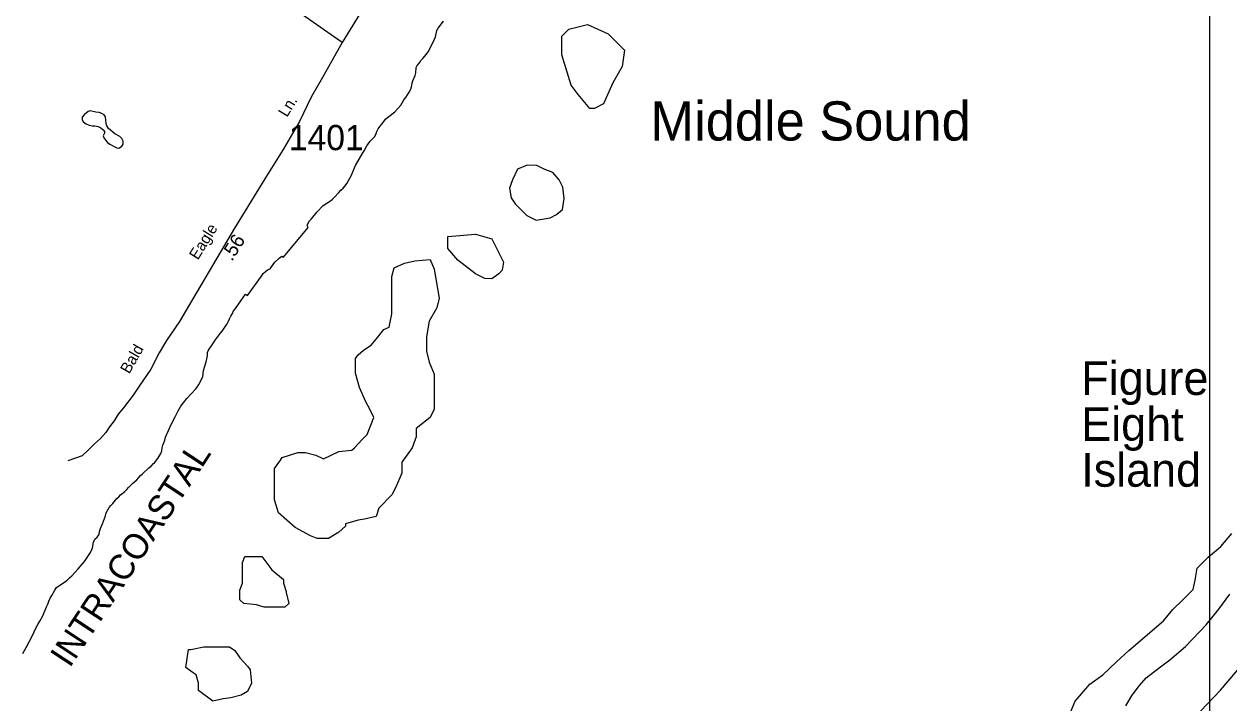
# Model space of a CAD drawing. Extents: x 1945482 to 2853149, y 66427 to 1015778.
# Drawn here: x 2374920 to 2381985, y 193964 to 197944 of the extents above; entities that cross this region are included whole.
import ezdxf

# ---------------------------------------------------------------- set-up
doc = ezdxf.new("R2010")
doc.units = 0
for name, color, linetype in [('Old_Level_11', 7, 'Continuous'), ('Old_Level_17', 7, 'Continuous'), ('Old_Level_21', 7, 'Continuous'), ('Old_Level_32', 7, 'Continuous'), ('Old_Level_35', 7, 'Continuous'), ('Old_Level_52', 7, 'Continuous'), ('Old_Level_60', 7, 'Continuous'), ('Old_Level_61', 7, 'Continuous'), ('Old_Level_63', 7, 'Continuous'), ('Old_Level_8', 7, 'Continuous')]:
    doc.layers.add(name, color=color, linetype=linetype)

msp = doc.modelspace()

# ---------------------------------------------------------------- linework, layer by layer
at = {"layer": 'Old_Level_32'}
for points in [[(2378982.3, 201678.4), (2378974.3, 201650.2), (2378503.5, 200766), (2378386.2, 200423), (2378202.4, 200104.6), (2377782.1, 199431), (2377773.6, 199417.3), (2377604.3, 199173), (2377299.1, 198676.7), (2377055, 198276.9), (2376785.3, 197835.7)], [(2376785.3, 197835.7), (2376295.1, 198180.4)], [(2376785.3, 197835.7), (2376669.2, 197630.9), (2376604.2, 197516.6), (2376534.7, 197373.3), (2376439.4, 197208.1), (2376332.1, 197037.8), (2376153.5, 196748.3), (2376005.4, 196496.3), (2375910.1, 196332.9), (2375831.8, 196200), (2375755.2, 196089.4), (2375712.7, 196016.1), (2375663.3, 195920.8), (2375595.3, 195820.3), (2375559.5, 195767.5), (2375503.4, 195694.3), (2375471, 195656.8), (2375448.9, 195617.7), (2375421.7, 195583.6), (2375399.5, 195549.6), (2375368.9, 195513.8), (2375333.2, 195483.2), (2375295.7, 195445.7), (2375260, 195413.3), (2375176.1, 195382.9)]]:
    msp.add_lwpolyline(points, dxfattribs=at)
at = {"layer": 'Old_Level_35'}
msp.add_lwpolyline([(2381381.7, 193946), (2381417.5, 194010), (2381460.1, 194066.3), (2381501.1, 194110.7), (2381567.6, 194163.6), (2381639.2, 194216.5), (2381731.3, 194294.9), (2381852.4, 194421.2), (2381925.7, 194513.3), (2381990.5, 194602.1)], dxfattribs=at)
at = {"layer": 'Old_Level_52'}
msp.add_lwpolyline([(2374025, 183277.6), (2374716.7, 184381.2), (2375702.5, 185541), (2376120.2, 186150.7), (2376624.7, 187259.8), (2377537.6, 188559.6), (2378450.5, 189846.1), (2379096.8, 190699.3), (2379836.4, 191632.5), (2380269.5, 192172.4), (2380636, 192545.7), (2381122.4, 193185.6), (2381935.4, 194038.8), (2382395.1, 194578.8), (2382808.2, 195025.4), (2383201.4, 195385.3), (2383567.9, 195711.9), (2383954.3, 196091.9), (2384220.9, 196305.2), (2385213.7, 197018.4), (2385766.7, 197418.4), (2386439.7, 197845), (2386879.5, 198158.3)], dxfattribs=at)
at = {"layer": 'Old_Level_60'}
for points in [[(2375874.5, 195748.5), (2375925, 195803.1), (2375935, 195815.8), (2375944, 195830.2), (2375968, 195876.5), (2375972.7, 195912.4), (2375987.7, 195964.5), (2375991, 195980.9), (2375994.5, 196000.6), (2375995.2, 196017.7), (2376001.5, 196031.6), (2376031.5, 196075.1), (2376040.2, 196090.2), (2376070.5, 196130.8), (2376081.2, 196143.5), (2376111.2, 196187), (2376118.7, 196201.5), (2376125, 196216.8), (2376132.5, 196231.5), (2376141.5, 196246.9), (2376148.7, 196262.2), (2376158.7, 196277.4), (2376191.7, 196321), (2376219, 196360.6), (2376230.7, 196352), (2376312.7, 196466.2), (2376322.7, 196481.3), (2376335, 196494.3), (2376347.2, 196503.1), (2376362, 196508.8), (2376370.5, 196521.9), (2376389.7, 196548.7), (2376416.5, 196572.3), (2376430.7, 196583.4), (2376442, 196578.5), (2376585.5, 196751.8), (2376579, 196763.5), (2376585.7, 196777.2), (2376594.2, 196790.1), (2376604.5, 196802.9), (2376638.5, 196843), (2376671.5, 196878.1), (2376686.2, 196889.1), (2376717, 196907.6), (2376729.2, 196917.2), (2376740.5, 196928.5), (2376764.7, 196956.8), (2376777.2, 196970.2), (2376790.2, 196981.7), (2376802.5, 196995), (2376812.5, 197009), (2376837.7, 197054), (2376864, 197115), (2376906, 197188.9), (2376914.2, 197202), (2376929.5, 197230.4), (2376950, 197257.5), (2376974, 197283), (2376982.7, 197296.5), (2376989.2, 197313.7), (2376997.2, 197330.6), (2377008.2, 197345.4), (2377018.2, 197356.7), (2377038.5, 197386), (2377050.5, 197396.7), (2377066.2, 197407.4), (2377094, 197430.5), (2377129.2, 197469.7), (2377137.7, 197483), (2377147, 197501), (2377158, 197513.4), (2377178.5, 197544.2), (2377187.7, 197561.7), (2377192.2, 197576.8), (2377195.7, 197596.9), (2377200.5, 197611.4), (2377213, 197642.3), (2377216.7, 197659.1), (2377219.5, 197689.1), (2377226, 197701.6), (2377238, 197716.8), (2377247.5, 197730.7), (2377258, 197743.2), (2377280.5, 197767.1), (2377289.7, 197780.9), (2377313.2, 197825.9), (2377326.2, 197855), (2377332, 197869.4), (2377339.7, 197905.9), (2377348, 197920.1), (2377379.7, 197962.1)], [(2375468.2, 197216.3), (2375479.5, 197218.2), (2375494, 197227.8), (2375501.5, 197239.4), (2375501, 197258.2), (2375493.2, 197273.7), (2375481.7, 197284.4), (2375452.5, 197300), (2375414, 197331.1), (2375405.5, 197346.7), (2375402, 197361.6), (2375398, 197399.9), (2375390.2, 197412.9), (2375376.5, 197420.7), (2375359.5, 197426.2), (2375340.5, 197427.6), (2375307.5, 197435.9), (2375295.5, 197432.6), (2375283.7, 197422.7), (2375272.2, 197412.1), (2375260.5, 197399.3), (2375260.2, 197382.9), (2375269, 197369.6), (2375283.2, 197359.4), (2375301.2, 197351.3), (2375320, 197348.5), (2375335.2, 197347.8), (2375354, 197342.8), (2375370.2, 197335.4), (2375384, 197325), (2375390.7, 197315.4), (2375390.7, 197304.6), (2375384, 197288.4), (2375387.2, 197276.6), (2375399, 197261.6), (2375409.2, 197250.6), (2375422.5, 197240.2), (2375451.2, 197224.6), (2375468.2, 197216.3)], [(2375073.5, 194578.9), (2375083.2, 194593.3), (2375099.5, 194625.1), (2375110.5, 194640.5), (2375124.2, 194651.1), (2375157.5, 194671.5), (2375172.2, 194683.9), (2375185.5, 194697.3), (2375200.2, 194709.4), (2375237.2, 194750.7), (2375273.2, 194794), (2375306.2, 194840.6), (2375313.7, 194854.4), (2375320.5, 194872.7), (2375326.2, 194906.6), (2375334, 194923.8), (2375349, 194936.4), (2375359.2, 194952.1), (2375361.5, 194968.3), (2375367.5, 194986.2), (2375373.7, 195000), (2375380.2, 195014.1), (2375396.7, 195060.7), (2375401.7, 195077.9), (2375419.2, 195109), (2375428.2, 195121.5), (2375441, 195133.4), (2375463.7, 195161.7), (2375475.5, 195172.8), (2375485.5, 195184.5), (2375511.2, 195204.1), (2375522.2, 195214.9), (2375532, 195226.9), (2375555.7, 195250.4), (2375580.5, 195271.4), (2375590, 195283.4), (2375603.2, 195296.5), (2375615.2, 195307), (2375652.2, 195342.7), (2375665, 195352.7), (2375679.5, 195367.1), (2375685.5, 195372.1), (2375704.5, 195397.5), (2375721, 195426.1), (2375727.5, 195442.5), (2375729.7, 195459.2), (2375734.2, 195474.4), (2375740.2, 195489.1), (2375745.2, 195505), (2375749.2, 195522.3), (2375784, 195600.1), (2375806, 195641.6), (2375823.7, 195677.2), (2375839.5, 195704.5), (2375852.5, 195721.2), (2375874.5, 195748.5)], [(2380507.2, 193490.7), (2380570, 193553.7), (2380605.7, 193650.2), (2380690.7, 193742.6), (2380731.2, 193792.9), (2380780.5, 193851.7), (2380807.2, 193893.7), (2381049, 193889.5), (2381084.7, 193973.5), (2381170, 194074.2), (2381246, 194128.8), (2381326.5, 194204.3), (2381398.2, 194271.5), (2381602, 194445.7), (2381655.7, 194510.8), (2381716, 194567.5), (2381776.5, 194628.3), (2381787.7, 194682.9), (2381799, 194754.3), (2381863.7, 194819.4), (2381937.7, 194880.2), (2382002.5, 194957.9)], [(2374912.2, 194254.7), (2374931.5, 194288.1), (2374949, 194322.7), (2374964.7, 194351.7), (2374992.5, 194409.6), (2375000, 194423.8), (2375011.7, 194443.5), (2375029, 194475.5), (2375052.2, 194527.2), (2375058.5, 194542.4), (2375065, 194561.6), (2375073.5, 194578.9)]]:
    msp.add_lwpolyline(points, dxfattribs=at)
at = {"layer": 'Old_Level_61'}
for points in [[(2378127.5, 197586.2), (2378072.9, 197763.8), (2378072.9, 197873.1), (2378113.8, 197914), (2378223, 197941.4)], [(2378223, 197941.4), (2378345.9, 197886.7), (2378441.4, 197791.1), (2378427.8, 197695.5), (2378373.2, 197599.9), (2378318.6, 197476.9), (2378264, 197449.6), (2378236.7, 197449.6), (2378168.4, 197531.6), (2378127.5, 197586.2)], [(2377927.3, 197114.3), (2377871, 197116.5), (2377813.6, 197094.4), (2377784.4, 197032), (2377767.1, 196982.1), (2377775.8, 196925.8), (2377799.9, 196889.5), (2377868.2, 196821.2), (2377922.8, 196793.9), (2378004.6, 196807.6), (2378042.1, 196828.3), (2378076.7, 196856.5), (2378087.5, 196921.5), (2378078.9, 196988.6), (2378057.2, 197032), (2378020.4, 197073.1), (2377970.6, 197092.6), (2377927.3, 197114.3)], [(2377404.1, 196698.3), (2377567.9, 196712), (2377663.4, 196684.6), (2377731.7, 196548), (2377723.8, 196501.1), (2377704.4, 196479.7), (2377663.2, 196451.3), (2377622.5, 196452.4), (2377567.9, 196479.7), (2377464, 196559.6), (2377405.6, 196629), (2377404.1, 196698.3)], [(2376705.7, 194928.9), (2376638, 194928.9), (2376600.2, 194943.1), (2376509.5, 194992.6), (2376411.5, 195077.6), (2376388.7, 195155.4), (2376388.7, 195197.8), (2376388.7, 195268.6), (2376388.7, 195339.4), (2376419, 195381.8), (2376434.2, 195403.1), (2376524.7, 195431.4), (2376570, 195431.4), (2376630.2, 195417.2), (2376675.7, 195396), (2376766.2, 195438.4), (2376841.7, 195445.5), (2376856.7, 195459.7), (2376902, 195509.2), (2376932.2, 195537.5), (2376970, 195636.6), (2376947.2, 195686.1), (2376924.7, 195728.6), (2376887, 195813.5), (2376864.2, 195898.4), (2376864.2, 195983.3), (2376879.5, 196004.6), (2376909.5, 196032.9), (2376954.7, 196061.2), (2376985, 196096.6), (2377030.2, 196153.2), (2377060.5, 196167.3), (2377075.5, 196245.2), (2377075.5, 196259.3), (2377075.5, 196358.4), (2377075.5, 196372.6), (2377075.5, 196464.5), (2377090.7, 196514.1), (2377151, 196542.4), (2377211.5, 196556.5), (2377302, 196563.6), (2377324.7, 196507), (2377354.7, 196337.2), (2377339.7, 196280.6), (2377294.5, 196202.7), (2377279.2, 196110.7), (2377279.2, 196025.8), (2377294.5, 195962.1), (2377324.7, 195891.3), (2377324.7, 195834.7), (2377324.7, 195785.2), (2377324.7, 195686.1), (2377302, 195636.6), (2377219, 195572.9), (2377219, 195523.4), (2377196.2, 195459.7), (2377136, 195374.8), (2377136, 195311.1), (2377098.2, 195226.1), (2377075.5, 195183.7), (2377000.2, 195105.8), (2376985, 195056.3), (2376917, 195042.2), (2376879.5, 195035.1), (2376804, 195013.8), (2376804, 194999.7), (2376766.2, 194964.3), (2376705.7, 194928.9)], [(2376449.2, 194525.6), (2376411.5, 194525.6), (2376388.7, 194525.6), (2376328.5, 194525.6), (2376283.2, 194539.7), (2376207.7, 194546.8), (2376185, 194568), (2376185, 194624.6), (2376200.2, 194667.1), (2376200.2, 194695.4), (2376200.2, 194787.4), (2376215.2, 194822.8), (2376313.5, 194822.8), (2376373.7, 194744.9), (2376441.7, 194688.3), (2376441.7, 194667.1), (2376456.7, 194617.6), (2376456.7, 194610.5), (2376471.7, 194546.8), (2376449.2, 194525.6)], [(2376026.5, 193973.6), (2375943.5, 194037.3), (2375943.5, 194079.8), (2375928.5, 194129.3), (2375905.7, 194143.4), (2375868.2, 194171.8), (2375883.2, 194277.9), (2375898.2, 194277.9), (2375973.7, 194292.1), (2376019, 194292.1), (2376094.5, 194292.1), (2376124.7, 194292.1), (2376155, 194270.8), (2376185, 194228.4), (2376230.2, 194178.8), (2376245.5, 194157.6), (2376253, 194079.8), (2376230.2, 194030.2), (2376192.7, 194009), (2376132.2, 193994.8), (2376087, 193987.8), (2376026.5, 193973.6)]]:
    msp.add_lwpolyline(points, dxfattribs=at)
at = {"layer": 'Old_Level_63'}
msp.add_lwpolyline([(2381298.8, 192135.8), (2381874.3, 192135.8), (2381874.3, 211640.5), (2345338.5, 211640.5)], dxfattribs=at)

# ---------------------------------------------------------------- texts
at = {"layer": 'Old_Level_11'}
for s, rotation, p in [('Ln.', 58.38583, (2376461.5, 197394.3)), ('Eagle', 58.07208, (2375938.9, 196557.3)), ('Bald', 60.11049, (2375536.3, 195889.3))]:
    msp.add_text(s, height=65.62, rotation=rotation, dxfattribs=at).set_placement(p)
at = {"layer": 'Old_Level_17'}
msp.add_text('.56', height=82.02, rotation=57.89129, dxfattribs=at).set_placement((2376138.9, 196549.2))
at = {"layer": 'Old_Level_21'}
for s, height, p in [('Middle Sound', 229.658, (2378593.2, 197261.5)), ('Figure', 196.85, (2381119.5, 195769.8)), ('Eight ', 196.85, (2381119.5, 195500.7)), ('Island', 196.85, (2381119.5, 195231.7))]:
    msp.add_text(s, height=height, dxfattribs=at).set_placement(p)
msp.add_text('INTRACOASTAL', height=147.638, rotation=56.56403, dxfattribs=at).set_placement((2375187.6, 194164.8))
at = {"layer": 'Old_Level_8'}
msp.add_text('1401', height=147.64, dxfattribs=at).set_placement((2376472.3, 197204.9))

doc.saveas('drawing.dxf')
